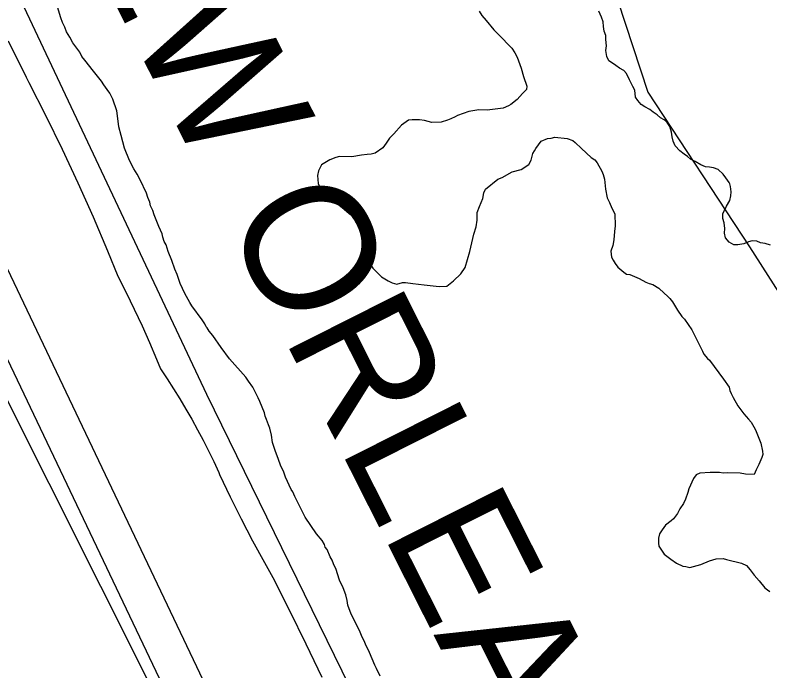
# Model space of a CAD drawing. Extents: x 3172231 to 3210228, y 940198 to 965780.
# Drawn here: x 3188297 to 3188885, y 948224 to 948735 of the extents above; entities that cross this region are included whole.
import ezdxf

# ---------------------------------------------------------------- set-up
doc = ezdxf.new("R2010")
doc.units = 0
for name, color, linetype in [('V-BORW-LINE', 7, 'Continuous'), ('V-LEVE-TOET', 7, 'Continuous'), ('V-SITE-VEGE', 7, 'Continuous'), ('V-SURV-LINE', 7, 'Continuous'), ('V-TOPO-BNDY', 7, 'Continuous'), ('V-TOPO-GNAM-IDEN', 7, 'Continuous'), ('V-TOPO-SHOR', 7, 'Continuous')]:
    doc.layers.add(name, color=color, linetype=linetype)

msp = doc.modelspace()

# ---------------------------------------------------------------- linework, layer by layer
at = {"layer": 'V-BORW-LINE'}
for points in [[(3188737.226, 948834.648), (3188789.697, 948674.742)], [(3188789.697, 948674.742), (3188868.821, 948554.309)], [(3188868.821, 948554.309), (3188934.147, 948451.944)]]:
    msp.add_lwpolyline(points, dxfattribs=at)
at = {"layer": 'V-LEVE-TOET'}
msp.add_lwpolyline([(3188291.337, 948714.788), (3188305.407, 948686.462), (3188307.561, 948682.233), (3188307.561, 948682.233), (3188320.746, 948656.445), (3188333.481, 948630.429), (3188345.759, 948604.196), (3188357.578, 948577.752), (3188368.934, 948551.108), (3188376.987, 948531.388), (3188376.987, 948531.388), (3188383.46, 948518.666), (3188389.711, 948505.833), (3188395.738, 948492.894), (3188401.536, 948479.852), (3188407.107, 948466.708), (3188410.14, 948459.276), (3188410.14, 948459.276), (3188415.29, 948451.583), (3188420.308, 948443.801), (3188425.188, 948435.935), (3188429.934, 948427.982), (3188434.537, 948419.95), (3188439, 948411.838), (3188443.323, 948403.65), (3188447.501, 948395.388), (3188451.536, 948387.055), (3188455.425, 948378.652), (3188456.152, 948377.038), (3188456.152, 948377.038), (3188464.412, 948359.665), (3188472.974, 948342.439), (3188481.836, 948325.365), (3188490.993, 948308.447), (3188497.534, 948296.781), (3188497.534, 948296.781), (3188510.694, 948271.099), (3188523.406, 948245.194), (3188535.668, 948219.072)], dxfattribs=at)
at = {"layer": 'V-SITE-VEGE'}
for p, q in [((3188332.398, 948732.759), (3188328.99, 948743.847)), ((3188658.318, 948737.943), (3188660.44, 948734.59)), ((3188660.44, 948734.59), (3188663.647, 948730.48)), ((3188333.78, 948729.059), (3188332.398, 948732.759)), ((3188335.527, 948725.35), (3188333.78, 948729.059)), ((3188663.647, 948730.48), (3188669.715, 948723.365)), ((3188336.907, 948721.649), (3188335.527, 948725.35)), ((3188669.715, 948723.365), (3188673.297, 948719.613)), ((3188339.379, 948717.553), (3188336.907, 948721.649)), ((3188341.843, 948713.092), (3188339.379, 948717.553)), ((3188673.297, 948719.613), (3188683.689, 948709.097)), ((3188347.18, 948705.996), (3188341.843, 948713.092)), ((3188348.935, 948702.654), (3188347.18, 948705.996)), ((3188683.689, 948709.097), (3188686.169, 948705.367)), ((3188686.169, 948705.367), (3188687.926, 948702.025)), ((3188351.065, 948699.67), (3188348.935, 948702.654)), ((3188357.838, 948691.07), (3188351.065, 948699.67)), ((3188687.926, 948702.025), (3188691.029, 948693.514)), ((3188691.029, 948693.514), (3188692.706, 948686.87)), ((3188364.254, 948683.216), (3188357.838, 948691.07)), ((3188692.706, 948686.87), (3188695.467, 948679.468)), ((3188366.028, 948680.605), (3188364.254, 948683.216)), ((3188368.508, 948676.878), (3188366.028, 948680.605)), ((3188370.64, 948673.894), (3188368.508, 948676.878)), ((3188695.041, 948676.91), (3188692.028, 948673.679)), ((3188695.467, 948679.468), (3188695.041, 948676.91)), ((3188373.106, 948669.433), (3188370.64, 948673.894)), ((3188376.188, 948660.189), (3188373.106, 948669.433)), ((3188687.883, 948669.005), (3188683.021, 948665.085)), ((3188692.028, 948673.679), (3188687.883, 948669.005)), ((3188681.164, 948664.029), (3188677.086, 948662.29)), ((3188683.021, 948665.085), (3188681.164, 948664.029)), ((3188377.097, 948652.095), (3188376.188, 948660.189)), ((3188650.241, 948659.617), (3188641.363, 948656.525)), ((3188657.974, 948660.903), (3188650.241, 948659.617)), ((3188664.577, 948660.75), (3188657.974, 948660.903)), ((3188677.086, 948662.29), (3188664.577, 948660.75)), ((3188377.728, 948647.677), (3188377.097, 948652.095)), ((3188603.123, 948653.021), (3188597.894, 948649.109)), ((3188606.066, 948653.317), (3188603.123, 948653.021)), ((3188611.933, 948653.18), (3188606.066, 948653.317)), ((3188615.591, 948652.728), (3188611.933, 948653.18)), ((3188621.424, 948651.122), (3188615.591, 948652.728)), ((3188628.766, 948651.317), (3188621.424, 948651.122)), ((3188633.576, 948653.039), (3188628.766, 948651.317)), ((3188636.167, 948654.077), (3188633.576, 948653.039)), ((3188639.503, 948655.468), (3188636.167, 948654.077)), ((3188641.363, 948656.525), (3188639.503, 948655.468)), ((3188379.405, 948641.034), (3188377.728, 948647.677)), ((3188597.894, 948649.109), (3188591.865, 948642.279)), ((3188382.107, 948631.066), (3188379.405, 948641.034)), ((3188591.865, 948642.279), (3188588.488, 948639.057)), ((3188714.329, 948639.035), (3188717.28, 948639.698)), ((3188717.28, 948639.698), (3188726.795, 948638.742)), ((3188585.825, 948635.082), (3188583.171, 948631.476)), ((3188588.488, 948639.057), (3188585.825, 948635.082)), ((3188702.397, 948630.876), (3188706.567, 948636.649)), ((3188706.567, 948636.649), (3188711.386, 948638.736)), ((3188711.386, 948638.736), (3188714.329, 948639.035)), ((3188726.795, 948638.742), (3188731.162, 948637.169)), ((3188731.162, 948637.169), (3188732.962, 948635.662)), ((3188732.962, 948635.662), (3188737.983, 948630.773)), ((3188385.918, 948621.436), (3188382.107, 948631.066)), ((3188583.171, 948631.476), (3188577.201, 948627.214)), ((3188700.102, 948626.894), (3188701.255, 948629.067)), ((3188701.255, 948629.067), (3188702.397, 948630.876)), ((3188737.983, 948630.773), (3188745.528, 948623.992)), ((3188541.863, 948622.174), (3188535.532, 948618.286)), ((3188546.672, 948623.896), (3188541.863, 948622.174)), ((3188549.623, 948624.559), (3188546.672, 948623.896)), ((3188559.156, 948624.336), (3188549.623, 948624.559)), ((3188566.525, 948625.631), (3188559.156, 948624.336)), ((3188570.942, 948626.259), (3188566.525, 948625.631)), ((3188574.252, 948626.548), (3188570.942, 948626.259)), ((3188577.201, 948627.214), (3188574.252, 948626.548)), ((3188698.881, 948621.786), (3188700.102, 948626.894)), ((3188745.528, 948623.992), (3188748.418, 948622.09)), ((3188748.418, 948622.09), (3188750.2, 948619.847)), ((3188389.436, 948615.116), (3188385.918, 948621.436)), ((3188535.532, 948618.286), (3188533.22, 948613.572)), ((3188691.008, 948614.631), (3188696.97, 948618.528)), ((3188696.97, 948618.528), (3188698.881, 948621.786)), ((3188750.2, 948619.847), (3188753.712, 948613.16)), ((3188391.908, 948611.022), (3188389.436, 948615.116)), ((3188394.372, 948606.562), (3188391.908, 948611.022)), ((3188533.22, 948613.572), (3188532.401, 948609.922)), ((3188676.185, 948608.376), (3188683.99, 948612.597)), ((3188683.99, 948612.597), (3188691.008, 948614.631)), ((3188753.712, 948613.16), (3188754.752, 948610.568)), ((3188754.752, 948610.568), (3188755.766, 948606.875)), ((3188399.265, 948596.172), (3188394.372, 948606.562)), ((3188532.401, 948609.922), (3188532.989, 948603.672)), ((3188663.127, 948599.146), (3188672.851, 948606.988)), ((3188672.851, 948606.988), (3188676.185, 948608.376)), ((3188755.766, 948606.875), (3188756.688, 948599.148)), ((3188532.989, 948603.672), (3188534.377, 948600.336)), ((3188534.377, 948600.336), (3188540.097, 948593.964)), ((3188661.96, 948596.238), (3188663.127, 948599.146)), ((3188756.688, 948599.148), (3188757.996, 948592.512)), ((3188400.287, 948592.848), (3188399.265, 948596.172)), ((3188401.667, 948589.145), (3188400.287, 948592.848)), ((3188540.097, 948593.964), (3188553.065, 948583.753)), ((3188661.122, 948591.855), (3188661.96, 948596.238)), ((3188757.996, 948592.512), (3188759.743, 948588.803)), ((3188402.333, 948586.196), (3188401.667, 948589.145)), ((3188658.408, 948585.68), (3188661.122, 948591.855)), ((3188759.743, 948588.803), (3188761.474, 948584.359)), ((3188404.08, 948582.487), (3188402.333, 948586.196)), ((3188405.099, 948579.159), (3188404.08, 948582.487)), ((3188553.065, 948583.753), (3188557.022, 948580.36)), ((3188656.692, 948575.082), (3188656.829, 948580.949)), ((3188656.829, 948580.949), (3188658.408, 948585.68)), ((3188761.474, 948584.359), (3188763.938, 948579.899)), ((3188408.929, 948570.265), (3188405.099, 948579.159)), ((3188557.022, 948580.36), (3188559.545, 948578.465)), ((3188559.545, 948578.465), (3188567.1, 948572.051)), ((3188655.838, 948569.966), (3188656.692, 948575.082)), ((3188763.938, 948579.899), (3188764.087, 948570.724)), ((3188411.358, 948564.336), (3188408.929, 948570.265)), ((3188567.1, 948572.051), (3188569.605, 948569.423)), ((3188569.605, 948569.423), (3188570.637, 948566.464)), ((3188654.235, 948564.133), (3188655.838, 948569.966)), ((3188764.087, 948570.724), (3188763.618, 948566.333)), ((3188412.032, 948561.753), (3188411.358, 948564.336)), ((3188570.637, 948566.464), (3188571.293, 948563.146)), ((3188571.293, 948563.146), (3188571.18, 948558.38)), ((3188650.98, 948550.635), (3188654.235, 948564.133)), ((3188763.618, 948566.333), (3188763.096, 948559.74)), ((3188413.054, 948558.428), (3188412.032, 948561.753)), ((3188414.461, 948555.824), (3188413.054, 948558.428)), ((3188571.18, 948558.38), (3188570.676, 948552.521)), ((3188763.096, 948559.74), (3188762.26, 948555.358)), ((3188416.173, 948550.649), (3188414.461, 948555.824)), ((3188570.676, 948552.521), (3188570.598, 948549.222)), ((3188762.26, 948555.358), (3188760.69, 948550.991)), ((3188418.942, 948543.612), (3188416.173, 948550.649)), ((3188570.598, 948549.222), (3188570.854, 948544.446)), ((3188647.388, 948538.244), (3188650.98, 948550.635)), ((3188760.69, 948550.991), (3188761.31, 948546.207)), ((3188761.31, 948546.207), (3188762.725, 948543.973)), ((3188421.352, 948536.952), (3188418.942, 948543.612)), ((3188570.854, 948544.446), (3188572.278, 948542.578)), ((3188572.278, 948542.578), (3188575.464, 948537.732)), ((3188762.725, 948543.973), (3188764.132, 948541.372)), ((3188764.132, 948541.372), (3188766.262, 948538.386)), ((3188423.093, 948532.877), (3188421.352, 948536.952)), ((3188575.464, 948537.732), (3188582.278, 948530.97)), ((3188643.968, 948533.19), (3188647.388, 948538.244)), ((3188766.262, 948538.386), (3188770.944, 948534.607)), ((3188770.944, 948534.607), (3188773.111, 948533.09)), ((3188425.496, 948525.848), (3188423.093, 948532.877)), ((3188582.278, 948530.97), (3188587.343, 948527.912)), ((3188587.343, 948527.912), (3188590.607, 948526.37)), ((3188633.101, 948523.538), (3188638.338, 948527.816)), ((3188638.338, 948527.816), (3188643.968, 948533.19)), ((3188773.111, 948533.09), (3188775.669, 948532.662)), ((3188775.669, 948532.662), (3188782.933, 948529.557)), ((3188782.933, 948529.557), (3188788.006, 948526.868)), ((3188428.981, 948518.061), (3188425.496, 948525.848)), ((3188590.607, 948526.37), (3188594.249, 948525.184)), ((3188594.249, 948525.184), (3188598.685, 948526.548)), ((3188598.685, 948526.548), (3188600.884, 948526.495)), ((3188600.884, 948526.495), (3188606.733, 948525.625)), ((3188606.733, 948525.625), (3188615.517, 948524.685)), ((3188615.517, 948524.685), (3188627.226, 948523.308)), ((3188627.226, 948523.308), (3188633.101, 948523.538)), ((3188788.006, 948526.868), (3188790.547, 948525.709)), ((3188790.547, 948525.709), (3188793.464, 948524.906)), ((3188793.464, 948524.906), (3188798.17, 948522.227)), ((3188798.17, 948522.227), (3188802.475, 948518.09)), ((3188432.852, 948511), (3188428.981, 948518.061)), ((3188802.475, 948518.09), (3188804.992, 948515.829)), ((3188434.625, 948508.391), (3188432.852, 948511)), ((3188804.992, 948515.829), (3188806.782, 948513.953)), ((3188806.782, 948513.953), (3188808.92, 948511.336)), ((3188808.92, 948511.336), (3188812.807, 948505.005)), ((3188442.443, 948497.567), (3188434.625, 948508.391)), ((3188812.807, 948505.005), (3188815.996, 948500.162)), ((3188815.996, 948500.162), (3188818.144, 948497.909)), ((3188444.564, 948494.215), (3188442.443, 948497.567)), ((3188445.613, 948491.988), (3188444.564, 948494.215)), ((3188818.144, 948497.909), (3188823.821, 948489.705)), ((3188446.33, 948491.239), (3188445.613, 948491.988)), ((3188448.101, 948488.628), (3188446.33, 948491.239)), ((3188450.958, 948485.259), (3188448.101, 948488.628)), ((3188823.821, 948489.705), (3188828.382, 948480.792)), ((3188457.344, 948475.938), (3188450.958, 948485.259)), ((3188828.382, 948480.792), (3188830.827, 948475.598)), ((3188463.736, 948466.98), (3188457.344, 948475.938)), ((3188830.827, 948475.598), (3188832.234, 948472.997)), ((3188832.234, 948472.997), (3188833.283, 948470.771)), ((3188833.283, 948470.771), (3188836.14, 948467.402)), ((3188476.609, 948452.738), (3188463.736, 948466.98)), ((3188836.14, 948467.402), (3188837.572, 948465.901)), ((3188837.572, 948465.901), (3188848.602, 948451.333)), ((3188478.741, 948449.752), (3188476.609, 948452.738)), ((3188481.928, 948444.907), (3188478.741, 948449.752)), ((3188848.602, 948451.333), (3188852.856, 948444.997)), ((3188486.141, 948436.737), (3188481.928, 948444.907)), ((3188852.856, 948444.997), (3188853.53, 948442.412)), ((3188853.53, 948442.412), (3188854.576, 948440.186)), ((3188854.576, 948440.186), (3188855.967, 948436.85)), ((3188487.538, 948433.772), (3188486.141, 948436.737)), ((3188490.997, 948424.882), (3188487.538, 948433.772)), ((3188855.967, 948436.85), (3188859.854, 948430.524)), ((3188859.854, 948430.524), (3188864.474, 948424.177)), ((3188491.673, 948422.299), (3188490.997, 948424.882)), ((3188492.711, 948419.704), (3188491.673, 948422.299)), ((3188864.474, 948424.177), (3188868.046, 948420.056)), ((3188494.083, 948415.637), (3188492.711, 948419.704)), ((3188868.046, 948420.056), (3188870.194, 948417.806)), ((3188870.194, 948417.806), (3188872.308, 948414.087)), ((3188495.121, 948413.044), (3188494.083, 948415.637)), ((3188496.459, 948407.51), (3188495.121, 948413.044)), ((3188872.308, 948414.087), (3188873.356, 948411.86)), ((3188873.356, 948411.86), (3188877.516, 948401.489)), ((3188497.429, 948401.985), (3188496.459, 948407.51)), ((3188499.482, 948395.698), (3188497.429, 948401.985)), ((3188877.516, 948401.489), (3188878.837, 948395.222)), ((3188501.888, 948388.671), (3188499.482, 948395.698)), ((3188879.142, 948392.646), (3188878.349, 948390.096)), ((3188878.837, 948395.222), (3188879.142, 948392.646)), ((3188503.616, 948384.229), (3188501.888, 948388.671)), ((3188878.349, 948390.096), (3188876.019, 948384.649)), ((3188506.054, 948378.666), (3188503.616, 948384.229)), ((3188876.019, 948384.649), (3188874.091, 948380.657)), ((3188507.436, 948374.966), (3188506.054, 948378.666)), ((3188511.976, 948365.32), (3188507.436, 948374.966)), ((3188827.401, 948376.618), (3188825.132, 948373.737)), ((3188830.002, 948378.025), (3188827.401, 948376.618)), ((3188838.088, 948378.568), (3188830.002, 948378.025)), ((3188845.422, 948378.396), (3188838.088, 948378.568)), ((3188848.344, 948377.962), (3188845.422, 948378.396)), ((3188852.02, 948378.24), (3188848.344, 948377.962)), ((3188861.556, 948378.017), (3188852.02, 948378.24)), ((3188865.572, 948377.19), (3188861.556, 948378.017)), ((3188872.537, 948377.026), (3188865.572, 948377.19)), ((3188874.091, 948380.657), (3188872.537, 948377.026)), ((3188825.132, 948373.737), (3188821.642, 948365.748)), ((3188513.035, 948363.462), (3188511.976, 948365.32)), ((3188514.78, 948359.751), (3188513.035, 948363.462)), ((3188821.642, 948365.748), (3188820.839, 948362.831)), ((3188522.845, 948343.785), (3188514.78, 948359.751)), ((3188818.886, 948357.742), (3188817.339, 948354.475)), ((3188820.839, 948362.831), (3188818.886, 948357.742)), ((3188817.339, 948354.475), (3188814.673, 948350.136)), ((3188812.752, 948346.511), (3188809.725, 948342.548)), ((3188814.673, 948350.136), (3188812.752, 948346.511)), ((3188531.711, 948330.737), (3188522.845, 948343.785)), ((3188807.847, 948340.756), (3188803.37, 948337.559)), ((3188809.725, 948342.548), (3188807.847, 948340.756)), ((3188800.716, 948333.952), (3188798.805, 948330.696)), ((3188803.37, 948337.559), (3188800.716, 948333.952)), ((3188535.991, 948325.498), (3188531.711, 948330.737)), ((3188798.805, 948330.696), (3188797.994, 948327.413)), ((3188537.755, 948322.522), (3188535.991, 948325.498)), ((3188538.437, 948320.304), (3188537.755, 948322.522)), ((3188797.994, 948327.413), (3188797.9, 948323.379)), ((3188797.9, 948323.379), (3188798.215, 948321.171)), ((3188539.862, 948318.437), (3188538.437, 948320.304)), ((3188542.297, 948312.876), (3188539.862, 948318.437)), ((3188798.215, 948321.171), (3188802.469, 948314.832)), ((3188543.704, 948310.275), (3188542.297, 948312.876)), ((3188802.469, 948314.832), (3188807.515, 948311.045)), ((3188807.515, 948311.045), (3188811.847, 948308.008)), ((3188837.567, 948309.606), (3188842.745, 948311.32)), ((3188842.745, 948311.32), (3188848.254, 948311.555)), ((3188848.254, 948311.555), (3188850.802, 948310.763)), ((3188850.802, 948310.763), (3188862.475, 948307.92)), ((3188544.734, 948307.314), (3188543.704, 948310.275)), ((3188546.831, 948302.864), (3188544.734, 948307.314)), ((3188811.847, 948308.008), (3188816.93, 948305.688)), ((3188816.93, 948305.688), (3188819.121, 948305.27)), ((3188819.121, 948305.27), (3188822.402, 948304.459)), ((3188822.402, 948304.459), (3188830.897, 948306.829)), ((3188830.897, 948306.829), (3188837.567, 948309.606)), ((3188862.475, 948307.92), (3188866.467, 948305.991)), ((3188866.467, 948305.991), (3188869.322, 948302.622)), ((3188547.855, 948299.538), (3188546.831, 948302.864)), ((3188549.576, 948294.727), (3188547.855, 948299.538)), ((3188869.322, 948302.622), (3188872.529, 948298.512)), ((3188552.371, 948288.792), (3188549.576, 948294.727)), ((3188872.529, 948298.512), (3188876.459, 948294.016)), ((3188876.459, 948294.016), (3188880.737, 948288.78)), ((3188554.442, 948283.24), (3188552.371, 948288.792)), ((3188880.737, 948288.78), (3188882.904, 948287.26)), ((3188882.904, 948287.26), (3188884.702, 948285.751)), ((3188555.439, 948278.812), (3188554.442, 948283.24)), ((3188556.086, 948275.13), (3188555.439, 948278.812)), ((3188558.489, 948268.103), (3188556.086, 948275.13)), ((3188565.165, 948255.471), (3188558.489, 948268.103)), ((3188567.244, 948250.283), (3188565.165, 948255.471)), ((3188568.64, 948247.318), (3188567.244, 948250.283)), ((3188569.683, 948244.725), (3188568.64, 948247.318)), ((3188572.835, 948238.413), (3188569.683, 948244.725)), ((3188577.002, 948228.411), (3188572.835, 948238.413)), ((3188578.407, 948225.808), (3188577.002, 948228.411)), ((3188581.205, 948219.873), (3188578.407, 948225.808))]:
    msp.add_line(p, q, dxfattribs=at)
at = {"layer": 'V-SURV-LINE'}
for points in [[(3188166.009, 948799.161), (3188747.802, 947576.366)], [(3188720.714, 947563.473), (3188138.921, 948786.267)]]:
    msp.add_lwpolyline(points, dxfattribs=at)
at = {"layer": 'V-TOPO-BNDY'}
msp.add_line((3188711.943, 947598.102), (3187098.67, 950801.485), dxfattribs=at)
at = {"layer": 'V-TOPO-SHOR'}
for points in [[(3189330.445, 946881.996), (3189173.933, 947053.586), (3189106.369, 947135.787), (3189038.875, 947246.523), (3188978.523, 947360.807), (3188779.767, 947757.205), (3188446.181, 948439.274), (3188077.175, 949221.299), (3188048.827, 949278.992)], [(3188820.397, 948624.572), (3188817.804, 948626.46), (3188814.622, 948629.172), (3188810.855, 948632.911), (3188809.319, 948636.6), (3188808.588, 948640.067), (3188808.222, 948641.697), (3188808.062, 948643.526), (3188806.747, 948648.021), (3188804.791, 948651.11), (3188803.597, 948652.152), (3188802.405, 948653.195), (3188799.403, 948654.888), (3188796.818, 948657.18), (3188793.824, 948659.279), (3188791.231, 948661.167), (3188787.224, 948663.289), (3188784.428, 948665.182), (3188781.864, 948668.284), (3188780.096, 948670.76), (3188779.412, 948676.255), (3188777.858, 948679.133), (3188775.345, 948684.466), (3188773.027, 948689.389), (3188770.85, 948691.672), (3188767.446, 948693.577), (3188764.648, 948695.469), (3188762.056, 948697.356), (3188759.26, 948699.248), (3188757.714, 948702.531), (3188757.013, 948707.213), (3188757.505, 948710.854), (3188757.009, 948715.734), (3188756.884, 948718.983), (3188755.744, 948722.255), (3188755.019, 948725.923), (3188754.902, 948729.579), (3188753.563, 948733.058), (3188751.443, 948737.775)], [(3188885.12, 948555.695), (3188881.094, 948557.008), (3188877.452, 948557.5), (3188874.436, 948558.585), (3188870.997, 948559.071), (3188868.136, 948558.124), (3188864.447, 948556.588), (3188859.764, 948555.886), (3188856.516, 948555.761), (3188852.913, 948557.872), (3188850.15, 948561.184), (3188849.429, 948565.057), (3188849.511, 948568.504), (3188849.21, 948572.972), (3188848.07, 948576.245), (3188848.156, 948579.897), (3188849.444, 948582.909), (3188849.864, 948583.507), (3188850.935, 948585.918), (3188853.472, 948590.321), (3188854.166, 948593.956), (3188854.65, 948597.19), (3188853.933, 948601.266), (3188853.372, 948603.307), (3188852.995, 948604.532), (3188850.439, 948608.042), (3188848.276, 948610.932), (3188844.301, 948614.475), (3188840.68, 948615.778), (3188837.649, 948616.255), (3188834.616, 948616.732), (3188831.002, 948618.237), (3188826.394, 948620.781), (3188822.986, 948622.483), (3188820.397, 948624.572)]]:
    msp.add_lwpolyline(points, dxfattribs=at)

# ---------------------------------------------------------------- texts
at = {"layer": 'V-TOPO-GNAM-IDEN'}
for s, rotation, p in [('NEW ORLEANS', 296.771901, (3188301.275, 948889.08)), ('VICKSBURG', 296.429447, (3187926.985, 948510.445))]:
    msp.add_text(s, height=99.9998, rotation=rotation, dxfattribs=at).set_placement(p)

doc.saveas('drawing.dxf')
